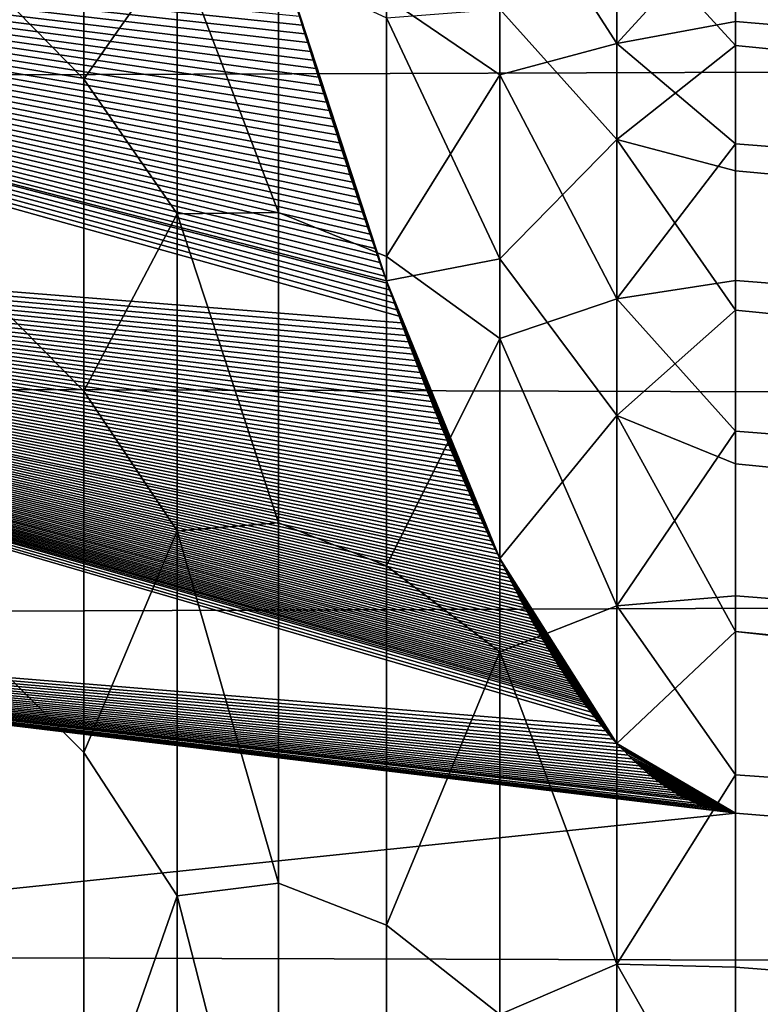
# Model space of a CAD drawing. Header units: metres. Extents: x -23 to 242, y -40 to 23.
# Tile 327 of 450: x 64.216 to 64.885, y 17.171 to 18.061. Entities that reach past the tile are written whole.
import ezdxf

# ---------------------------------------------------------------- set-up
doc = ezdxf.new("R2010")
doc.units = ezdxf.units.M
doc.layers.add('solid_10171013', color=7, linetype='CONTINUOUS')

msp = doc.modelspace()

# ---------------------------------------------------------------- linework, layer by layer
at = {"layer": 'solid_10171013'}
for points in [[(61.950001, 18.003824, 105.324074), (79.077881, 18.058266, 105.212151), (79.076843, 18.488239, 104.258057), (61.950001, 18.440493, 104.37088)], [(75.87188, 17.503176, 97.621254), (64.862846, 18.471157, 97.255371), (64.862846, 18.465883, 96.756325), (75.878319, 17.507383, 97.140312)], [(75.865822, 17.485952, 98.101845), (64.862846, 18.463161, 97.754387), (64.862846, 18.471157, 97.255371), (75.87188, 17.503176, 97.621254)], [(75.878319, 17.507383, 97.140312), (64.862846, 18.465883, 96.756325), (64.862846, 18.447344, 96.257591), (75.885101, 17.498568, 96.659378)], [(75.860115, 17.45573, 98.581741), (64.862846, 18.441902, 98.253014), (64.862846, 18.463161, 97.754387), (75.865822, 17.485952, 98.101845)], [(75.885101, 17.498568, 96.659378), (64.862846, 18.447344, 96.257591), (64.862846, 18.41555, 95.759521), (75.892181, 17.476734, 96.178795)], [(75.854805, 17.412533, 99.060585), (64.862846, 18.407393, 98.7509), (64.862846, 18.441902, 98.253014), (75.860115, 17.45573, 98.581741)], [(75.892181, 17.476734, 96.178795), (64.862846, 18.41555, 95.759521), (64.862846, 18.370525, 95.262482), (75.899574, 17.441893, 95.698914)], [(75.849915, 17.356396, 99.53804), (64.862846, 18.359657, 99.247688), (64.862846, 18.407393, 98.7509), (75.854805, 17.412533, 99.060585)], [(75.899574, 17.441893, 95.698914), (64.862846, 18.370525, 95.262482), (64.862846, 18.312304, 94.766808), (75.907257, 17.394066, 95.220093)], [(75.845428, 17.287363, 100.013748), (64.862846, 18.298733, 99.743034), (64.862846, 18.359657, 99.247688), (75.849915, 17.356396, 99.53804)], [(64.196983, 18.321836, 92.915138), (64.196983, 18.084969, 91.992554), (64.273415, 18.006981, 92.004745), (64.273415, 18.243443, 92.923882)], [(75.907257, 17.394066, 95.220093), (64.862846, 18.312304, 94.766808), (64.862846, 18.240923, 94.272865), (75.915169, 17.333286, 94.742676)], [(75.841393, 17.205486, 100.487373), (64.862846, 18.224657, 100.236588), (64.862846, 18.298733, 99.743034), (75.845428, 17.287363, 100.013748)], [(64.273415, 18.243443, 92.923882), (64.273415, 18.006981, 92.004745), (64.357941, 18.127523, 92.736)], [(75.915169, 17.333286, 94.742676), (64.862846, 18.240923, 94.272865), (64.862846, 18.156435, 93.780983), (75.923332, 17.259592, 94.267021)], [(64.649628, 18.203665, 93.803413), (64.755669, 18.039265, 93.129585), (64.755669, 18.22267, 94.066963)], [(64.755669, 18.22267, 94.066963), (64.755669, 18.039265, 93.129585), (64.862846, 18.156435, 93.780983)], [(75.837807, 17.110828, 100.958572), (64.862846, 18.137487, 100.727997), (64.862846, 18.224657, 100.236588), (75.841393, 17.205486, 100.487373)], [(64.54718, 18.080576, 93.014122), (64.649628, 18.010921, 92.884399), (64.649628, 18.203665, 93.803413)], [(64.649628, 18.203665, 93.803413), (64.649628, 18.010921, 92.884399), (64.755669, 18.039265, 93.129585)], [(61.950001, 18.197086, 88.081726), (79.329086, 18.154703, 87.990639), (79.352516, 17.685535, 87.054138), (61.950001, 17.732323, 87.142258)], [(63.103245, 17.902828, 102.555153), (63.103245, 18.198967, 101.596443), (64.558723, 17.792549, 102.483681), (64.56086, 17.786705, 102.500443)], [(63.103245, 18.198967, 101.596443), (64.55658, 17.798449, 102.466698), (64.558723, 17.792549, 102.483681)], [(63.103245, 18.198967, 101.596443), (64.554428, 17.804398, 102.449516), (64.55658, 17.798449, 102.466698)], [(63.103245, 18.198967, 101.596443), (64.552269, 17.810398, 102.432129), (64.554428, 17.804398, 102.449516)], [(63.103245, 18.198967, 101.596443), (64.550102, 17.81645, 102.414528), (64.552269, 17.810398, 102.432129)], [(63.103245, 18.198967, 101.596443), (64.54792, 17.822557, 102.396706), (64.550102, 17.81645, 102.414528)], [(63.103245, 18.198967, 101.596443), (64.547188, 17.82464, 102.39061), (64.54792, 17.822557, 102.396706)], [(63.103245, 18.198967, 101.596443), (64.545738, 17.828722, 102.378647), (64.547188, 17.82464, 102.39061)], [(63.103245, 18.198967, 101.596443), (64.543549, 17.834946, 102.360359), (64.545738, 17.828722, 102.378647)], [(63.103245, 18.198967, 101.596443), (64.541344, 17.841227, 102.341827), (64.543549, 17.834946, 102.360359)], [(63.103245, 18.198967, 101.596443), (64.539131, 17.847557, 102.323082), (64.541344, 17.841227, 102.341827)], [(63.103245, 18.198967, 101.596443), (64.536911, 17.853941, 102.304108), (64.539131, 17.847557, 102.323082)], [(63.103245, 18.198967, 101.596443), (64.534683, 17.860378, 102.284897), (64.536911, 17.853941, 102.304108)], [(63.103245, 18.198967, 101.596443), (64.532448, 17.866873, 102.26545), (64.534683, 17.860378, 102.284897)], [(63.103245, 18.198967, 101.596443), (64.530205, 17.873426, 102.245743), (64.532448, 17.866873, 102.26545)], [(63.103245, 18.198967, 101.596443), (64.527946, 17.880039, 102.225769), (64.530205, 17.873426, 102.245743)], [(63.103245, 18.198967, 101.596443), (64.525681, 17.886711, 102.205551), (64.527946, 17.880039, 102.225769)], [(63.103245, 18.198967, 101.596443), (64.523415, 17.893435, 102.185089), (64.525681, 17.886711, 102.205551)], [(63.103245, 18.198967, 101.596443), (64.521133, 17.900209, 102.164375), (64.523415, 17.893435, 102.185089)], [(63.103245, 18.198967, 101.596443), (64.518837, 17.907043, 102.14341), (64.521133, 17.900209, 102.164375)], [(63.103245, 18.198967, 101.596443), (64.516541, 17.913933, 102.122169), (64.518837, 17.907043, 102.14341)], [(63.103245, 18.198967, 101.596443), (64.514229, 17.920885, 102.100647), (64.516541, 17.913933, 102.122169)], [(63.103245, 18.198967, 101.596443), (64.511909, 17.927898, 102.078842), (64.514229, 17.920885, 102.100647)], [(63.103245, 18.198967, 101.596443), (64.509583, 17.934967, 102.056763), (64.511909, 17.927898, 102.078842)], [(63.103245, 18.198967, 101.596443), (64.507248, 17.942089, 102.034416), (64.509583, 17.934967, 102.056763)], [(63.103245, 18.198967, 101.596443), (64.504898, 17.949265, 102.011795), (64.507248, 17.942089, 102.034416)], [(63.103245, 18.198967, 101.596443), (64.502541, 17.956499, 101.988892), (64.504898, 17.949265, 102.011795)], [(63.103245, 18.198967, 101.596443), (64.500175, 17.963791, 101.965691), (64.502541, 17.956499, 101.988892)], [(63.103245, 18.198967, 101.596443), (64.497803, 17.971146, 101.942177), (64.500175, 17.963791, 101.965691)], [(63.103245, 18.198967, 101.596443), (64.495415, 17.978563, 101.918343), (64.497803, 17.971146, 101.942177)], [(63.103245, 18.198967, 101.596443), (64.493027, 17.986032, 101.894226), (64.495415, 17.978563, 101.918343)], [(63.103245, 18.198967, 101.596443), (64.490616, 17.993557, 101.869812), (64.493027, 17.986032, 101.894226)], [(63.103245, 18.198967, 101.596443), (64.488205, 18.001135, 101.845093), (64.490616, 17.993557, 101.869812)], [(63.103245, 18.198967, 101.596443), (64.485779, 18.00877, 101.820053), (64.488205, 18.001135, 101.845093)], [(63.103245, 18.198967, 101.596443), (64.483345, 18.016466, 101.794693), (64.485779, 18.00877, 101.820053)], [(63.103245, 18.198967, 101.596443), (64.480904, 18.024223, 101.76899), (64.483345, 18.016466, 101.794693)], [(63.103245, 18.198967, 101.596443), (64.478447, 18.032043, 101.742935), (64.480904, 18.024223, 101.76899)], [(63.103245, 18.198967, 101.596443), (64.47599, 18.039913, 101.71656), (64.478447, 18.032043, 101.742935)], [(63.103245, 18.198967, 101.596443), (64.473511, 18.047836, 101.689865), (64.47599, 18.039913, 101.71656)], [(63.103245, 18.198967, 101.596443), (64.471031, 18.055815, 101.662842), (64.473511, 18.047836, 101.689865)], [(63.103245, 18.198967, 101.596443), (64.468536, 18.063848, 101.63546), (64.471031, 18.055815, 101.662842)], [(64.755669, 18.039265, 93.129585), (64.862846, 18.058899, 93.291534), (64.862846, 18.156435, 93.780983)], [(75.923332, 17.259592, 94.267021), (64.862846, 18.156435, 93.780983), (64.862846, 18.058899, 93.291534), (75.931709, 17.173037, 93.79348)], [(64.649628, 18.070038, 101.265251), (64.755669, 18.154896, 100.718178), (64.755669, 17.952429, 101.651627)], [(64.755669, 18.154896, 100.718178), (64.862846, 18.137487, 100.727997), (64.862846, 18.037285, 101.216919)], [(64.755669, 17.952429, 101.651627), (64.755669, 18.154896, 100.718178), (64.862846, 18.037285, 101.216919)], [(75.834663, 17.003462, 101.426994), (64.862846, 18.037285, 101.216919), (64.862846, 18.137487, 100.727997), (75.837807, 17.110828, 100.958572)], [(64.273415, 18.006981, 92.004745), (64.357941, 17.885185, 91.83419), (64.357941, 18.127523, 92.736)], [(64.357941, 18.127523, 92.736), (64.449562, 17.886507, 92.05426), (64.449562, 18.121532, 92.971169)], [(64.357941, 18.127523, 92.736), (64.357941, 17.885185, 91.83419), (64.449562, 17.886507, 92.05426)], [(64.449562, 17.886507, 92.05426), (64.54718, 17.846727, 92.095566), (64.54718, 18.080576, 93.014122), (64.449562, 18.121532, 92.971169)], [(64.45591, 18.104881, 101.493019), (64.547188, 17.82464, 102.39061), (64.458458, 18.096571, 101.522232)], [(64.54718, 18.062435, 101.473045), (64.547188, 17.82464, 102.39061), (64.45591, 18.104881, 101.493019)], [(64.458458, 18.096571, 101.522232), (64.547188, 17.82464, 102.39061), (64.460991, 18.088308, 101.551079)], [(64.196983, 18.084969, 91.992554), (64.196983, 17.802422, 91.082916), (64.273415, 17.724987, 91.098541), (64.273415, 18.006981, 92.004745)], [(64.460991, 18.088308, 101.551079), (64.547188, 17.82464, 102.39061), (64.463516, 18.080095, 101.579582)], [(64.463516, 18.080095, 101.579582), (64.547188, 17.82464, 102.39061), (64.466034, 18.071941, 101.607712)], [(64.54718, 18.080576, 93.014122), (64.54718, 17.846727, 92.095566), (64.649628, 18.010921, 92.884399)], [(64.466034, 18.071941, 101.607712), (64.547188, 17.82464, 102.39061), (64.468536, 18.063848, 101.63546)], [(64.54718, 18.062435, 101.473045), (64.649628, 18.070038, 101.265251), (64.649628, 17.844515, 102.176781)], [(64.649628, 17.844515, 102.176781), (64.649628, 18.070038, 101.265251), (64.755669, 17.952429, 101.651627)], [(61.950001, 17.518124, 106.252815), (79.081398, 17.57909, 106.142517), (79.077881, 18.058266, 105.212151), (61.950001, 18.003824, 105.324074)], [(64.468536, 18.063848, 101.63546), (64.547188, 17.82464, 102.39061), (64.471031, 18.055815, 101.662842)], [(64.54718, 18.062435, 101.473045), (64.649628, 17.844515, 102.176781), (64.547188, 17.82464, 102.39061)], [(64.755669, 18.039265, 93.129585), (64.862846, 17.948387, 92.80484), (64.862846, 18.058899, 93.291534)], [(75.931709, 17.173037, 93.79348), (64.862846, 18.058899, 93.291534), (64.862846, 17.948387, 92.80484), (75.940239, 17.073683, 93.322403)], [(64.471031, 18.055815, 101.662842), (64.547188, 17.82464, 102.39061), (64.473511, 18.047836, 101.689865)], [(64.473511, 18.047836, 101.689865), (64.547188, 17.82464, 102.39061), (64.47599, 18.039913, 101.71656)], [(64.47599, 18.039913, 101.71656), (64.547188, 17.82464, 102.39061), (64.478447, 18.032043, 101.742935)], [(64.478447, 18.032043, 101.742935), (64.547188, 17.82464, 102.39061), (64.480904, 18.024223, 101.76899)], [(64.649628, 18.010921, 92.884399), (64.755669, 17.808453, 92.202736), (64.755669, 18.039265, 93.129585)], [(64.755669, 18.039265, 93.129585), (64.755669, 17.808453, 92.202736), (64.862846, 17.948387, 92.80484)], [(64.755669, 17.952429, 101.651627), (64.862846, 18.037285, 101.216919), (64.862846, 17.924118, 101.702995)], [(75.831993, 16.883465, 101.892311), (64.862846, 17.924118, 101.702995), (64.862846, 18.037285, 101.216919), (75.834663, 17.003462, 101.426994)], [(64.480904, 18.024223, 101.76899), (64.547188, 17.82464, 102.39061), (64.483345, 18.016466, 101.794693)], [(64.483345, 18.016466, 101.794693), (64.547188, 17.82464, 102.39061), (64.485779, 18.00877, 101.820053)], [(64.273415, 18.006981, 92.004745), (64.273415, 17.724987, 91.098541), (64.357941, 17.885185, 91.83419)], [(64.485779, 18.00877, 101.820053), (64.547188, 17.82464, 102.39061), (64.488205, 18.001135, 101.845093)], [(64.54718, 17.846727, 92.095566), (64.649628, 17.772562, 91.976143), (64.649628, 18.010921, 92.884399)], [(64.649628, 18.010921, 92.884399), (64.649628, 17.772562, 91.976143), (64.755669, 17.808453, 92.202736)], [(64.488205, 18.001135, 101.845093), (64.547188, 17.82464, 102.39061), (64.490616, 17.993557, 101.869812)], [(64.490616, 17.993557, 101.869812), (64.547188, 17.82464, 102.39061), (64.493027, 17.986032, 101.894226)], [(64.493027, 17.986032, 101.894226), (64.547188, 17.82464, 102.39061), (64.495415, 17.978563, 101.918343)], [(64.495415, 17.978563, 101.918343), (64.547188, 17.82464, 102.39061), (64.497803, 17.971146, 101.942177)], [(64.497803, 17.971146, 101.942177), (64.547188, 17.82464, 102.39061), (64.500175, 17.963791, 101.965691)], [(64.500175, 17.963791, 101.965691), (64.547188, 17.82464, 102.39061), (64.502541, 17.956499, 101.988892)], [(64.502541, 17.956499, 101.988892), (64.547188, 17.82464, 102.39061), (64.504898, 17.949265, 102.011795)], [(64.649628, 17.844515, 102.176781), (64.755669, 17.952429, 101.651627), (64.755669, 17.702776, 102.573578)], [(64.755669, 17.952429, 101.651627), (64.862846, 17.924118, 101.702995), (64.862846, 17.798069, 102.185898)], [(64.755669, 17.702776, 102.573578), (64.755669, 17.952429, 101.651627), (64.862846, 17.798069, 102.185898)], [(64.504898, 17.949265, 102.011795), (64.547188, 17.82464, 102.39061), (64.507248, 17.942089, 102.034416)], [(64.507248, 17.942089, 102.034416), (64.547188, 17.82464, 102.39061), (64.509583, 17.934967, 102.056763)], [(64.755669, 17.808453, 92.202736), (64.862846, 17.824972, 92.321266), (64.862846, 17.948387, 92.80484)], [(75.940239, 17.073683, 93.322403), (64.862846, 17.948387, 92.80484), (64.862846, 17.824972, 92.321266), (75.948952, 16.961597, 92.854126)], [(64.509583, 17.934967, 102.056763), (64.547188, 17.82464, 102.39061), (64.511909, 17.927898, 102.078842)], [(64.511909, 17.927898, 102.078842), (64.547188, 17.82464, 102.39061), (64.514229, 17.920885, 102.100647)], [(75.829803, 16.750925, 102.354179), (64.862846, 17.798069, 102.185898), (64.862846, 17.924118, 101.702995), (75.831993, 16.883465, 101.892311)], [(64.514229, 17.920885, 102.100647), (64.547188, 17.82464, 102.39061), (64.516541, 17.913933, 102.122169)], [(64.516541, 17.913933, 102.122169), (64.547188, 17.82464, 102.39061), (64.518837, 17.907043, 102.14341)], [(64.518837, 17.907043, 102.14341), (64.547188, 17.82464, 102.39061), (64.521133, 17.900209, 102.164375)], [(63.103245, 17.556223, 103.496796), (63.103245, 17.902828, 102.555153), (64.73896, 17.426159, 103.4366), (64.742294, 17.422047, 103.446136)], [(63.103245, 17.902828, 102.555153), (64.735619, 17.430376, 103.426788), (64.73896, 17.426159, 103.4366)], [(63.103245, 17.902828, 102.555153), (64.732285, 17.434698, 103.416695), (64.735619, 17.430376, 103.426788)], [(63.103245, 17.902828, 102.555153), (64.728951, 17.439121, 103.406326), (64.732285, 17.434698, 103.416695)], [(63.103245, 17.902828, 102.555153), (64.72728, 17.441372, 103.401039), (64.728951, 17.439121, 103.406326)], [(63.103245, 17.902828, 102.555153), (64.725609, 17.443651, 103.395676), (64.72728, 17.441372, 103.401039)], [(63.103245, 17.902828, 102.555153), (64.723938, 17.445957, 103.390236), (64.725609, 17.443651, 103.395676)], [(63.103245, 17.902828, 102.555153), (64.72226, 17.448292, 103.38472), (64.723938, 17.445957, 103.390236)], [(63.103245, 17.902828, 102.555153), (64.720589, 17.450655, 103.379128), (64.72226, 17.448292, 103.38472)], [(63.103245, 17.902828, 102.555153), (64.71891, 17.453043, 103.373466), (64.720589, 17.450655, 103.379128)], [(63.103245, 17.902828, 102.555153), (64.717232, 17.455458, 103.367729), (64.71891, 17.453043, 103.373466)], [(63.103245, 17.902828, 102.555153), (64.715553, 17.457901, 103.361916), (64.717232, 17.455458, 103.367729)], [(63.103245, 17.902828, 102.555153), (64.713875, 17.460375, 103.356026), (64.715553, 17.457901, 103.361916)], [(63.103245, 17.902828, 102.555153), (64.712196, 17.462877, 103.350052), (64.713875, 17.460375, 103.356026)], [(63.103245, 17.902828, 102.555153), (64.71051, 17.46541, 103.343994), (64.712196, 17.462877, 103.350052)], [(63.103245, 17.902828, 102.555153), (64.708817, 17.46797, 103.33786), (64.71051, 17.46541, 103.343994)], [(63.103245, 17.902828, 102.555153), (64.70713, 17.47056, 103.33165), (64.708817, 17.46797, 103.33786)], [(63.103245, 17.902828, 102.555153), (64.705437, 17.473177, 103.325363), (64.70713, 17.47056, 103.33165)], [(63.103245, 17.902828, 102.555153), (64.703743, 17.475824, 103.318985), (64.705437, 17.473177, 103.325363)], [(63.103245, 17.902828, 102.555153), (64.702049, 17.478504, 103.312523), (64.703743, 17.475824, 103.318985)], [(63.103245, 17.902828, 102.555153), (64.700348, 17.481215, 103.305977), (64.702049, 17.478504, 103.312523)], [(63.103245, 17.902828, 102.555153), (64.698639, 17.483955, 103.299339), (64.700348, 17.481215, 103.305977)], [(63.103245, 17.902828, 102.555153), (64.696938, 17.486729, 103.292625), (64.698639, 17.483955, 103.299339)], [(63.103245, 17.902828, 102.555153), (64.695229, 17.489531, 103.28582), (64.696938, 17.486729, 103.292625)], [(63.103245, 17.902828, 102.555153), (64.693512, 17.492363, 103.278931), (64.695229, 17.489531, 103.28582)], [(63.103245, 17.902828, 102.555153), (64.691803, 17.495226, 103.27195), (64.693512, 17.492363, 103.278931)], [(63.103245, 17.902828, 102.555153), (64.690079, 17.498123, 103.264877), (64.691803, 17.495226, 103.27195)], [(63.103245, 17.902828, 102.555153), (64.688354, 17.501055, 103.257706), (64.690079, 17.498123, 103.264877)], [(63.103245, 17.902828, 102.555153), (64.68663, 17.504019, 103.250443), (64.688354, 17.501055, 103.257706)], [(63.103245, 17.902828, 102.555153), (64.684898, 17.507015, 103.243095), (64.68663, 17.504019, 103.250443)], [(63.103245, 17.902828, 102.555153), (64.683167, 17.510042, 103.235649), (64.684898, 17.507015, 103.243095)], [(63.103245, 17.902828, 102.555153), (64.681427, 17.513103, 103.228111), (64.683167, 17.510042, 103.235649)], [(63.103245, 17.902828, 102.555153), (64.679688, 17.516197, 103.220482), (64.681427, 17.513103, 103.228111)], [(63.103245, 17.902828, 102.555153), (64.67794, 17.519327, 103.212746), (64.679688, 17.516197, 103.220482)], [(63.103245, 17.902828, 102.555153), (64.676193, 17.522491, 103.204903), (64.67794, 17.519327, 103.212746)], [(63.103245, 17.902828, 102.555153), (64.674438, 17.525692, 103.19696), (64.676193, 17.522491, 103.204903)], [(63.103245, 17.902828, 102.555153), (64.672684, 17.528927, 103.188927), (64.674438, 17.525692, 103.19696)], [(63.103245, 17.902828, 102.555153), (64.670921, 17.532194, 103.180794), (64.672684, 17.528927, 103.188927)], [(63.103245, 17.902828, 102.555153), (64.669151, 17.535496, 103.172554), (64.670921, 17.532194, 103.180794)], [(63.103245, 17.902828, 102.555153), (64.667381, 17.538834, 103.164207), (64.669151, 17.535496, 103.172554)], [(63.103245, 17.902828, 102.555153), (64.665604, 17.54221, 103.155754), (64.667381, 17.538834, 103.164207)], [(63.103245, 17.902828, 102.555153), (64.663818, 17.545624, 103.147194), (64.665604, 17.54221, 103.155754)], [(63.103245, 17.902828, 102.555153), (64.662033, 17.549074, 103.138519), (64.663818, 17.545624, 103.147194)], [(63.103245, 17.902828, 102.555153), (64.660248, 17.552561, 103.129738), (64.662033, 17.549074, 103.138519)], [(63.103245, 17.902828, 102.555153), (64.658447, 17.556082, 103.120857), (64.660248, 17.552561, 103.129738)], [(63.103245, 17.902828, 102.555153), (64.656647, 17.559641, 103.111855), (64.658447, 17.556082, 103.120857)], [(63.103245, 17.902828, 102.555153), (64.654839, 17.563238, 103.102745), (64.656647, 17.559641, 103.111855)], [(63.103245, 17.902828, 102.555153), (64.65303, 17.566875, 103.093513), (64.654839, 17.563238, 103.102745)], [(63.103245, 17.902828, 102.555153), (64.651215, 17.570553, 103.08416), (64.65303, 17.566875, 103.093513)], [(63.103245, 17.902828, 102.555153), (64.649628, 17.573786, 103.07592), (64.651215, 17.570553, 103.08416)], [(63.103245, 17.902828, 102.555153), (64.647568, 17.578022, 103.065109), (64.649628, 17.573786, 103.07592)], [(63.103245, 17.902828, 102.555153), (64.645737, 17.581812, 103.055405), (64.647568, 17.578022, 103.065109)], [(63.103245, 17.902828, 102.555153), (64.643898, 17.585642, 103.045586), (64.645737, 17.581812, 103.055405)], [(63.103245, 17.902828, 102.555153), (64.642052, 17.589514, 103.035637), (64.643898, 17.585642, 103.045586)], [(63.103245, 17.902828, 102.555153), (64.640205, 17.593428, 103.025558), (64.642052, 17.589514, 103.035637)], [(63.103245, 17.902828, 102.555153), (64.638344, 17.597383, 103.01535), (64.640205, 17.593428, 103.025558)], [(63.103245, 17.902828, 102.555153), (64.636482, 17.601379, 103.00502), (64.638344, 17.597383, 103.01535)], [(63.103245, 17.902828, 102.555153), (64.634621, 17.605413, 102.99456), (64.636482, 17.601379, 103.00502)], [(63.103245, 17.902828, 102.555153), (64.632744, 17.609489, 102.983978), (64.634621, 17.605413, 102.99456)], [(63.103245, 17.902828, 102.555153), (64.630867, 17.613607, 102.973259), (64.632744, 17.609489, 102.983978)], [(63.103245, 17.902828, 102.555153), (64.628983, 17.617767, 102.96241), (64.630867, 17.613607, 102.973259)], [(63.103245, 17.902828, 102.555153), (64.62709, 17.621973, 102.951408), (64.628983, 17.617767, 102.96241)], [(63.103245, 17.902828, 102.555153), (64.625198, 17.626225, 102.940269), (64.62709, 17.621973, 102.951408)], [(63.103245, 17.902828, 102.555153), (64.623291, 17.630516, 102.929001), (64.625198, 17.626225, 102.940269)], [(63.103245, 17.902828, 102.555153), (64.621384, 17.634848, 102.917595), (64.623291, 17.630516, 102.929001)], [(63.103245, 17.902828, 102.555153), (64.619469, 17.639225, 102.906052), (64.621384, 17.634848, 102.917595)], [(63.103245, 17.902828, 102.555153), (64.617546, 17.643644, 102.894363), (64.619469, 17.639225, 102.906052)], [(63.103245, 17.902828, 102.555153), (64.615616, 17.648111, 102.882523), (64.617546, 17.643644, 102.894363)], [(63.103245, 17.902828, 102.555153), (64.613678, 17.652624, 102.870522), (64.615616, 17.648111, 102.882523)], [(63.103245, 17.902828, 102.555153), (64.61174, 17.657185, 102.858376), (64.613678, 17.652624, 102.870522)], [(63.103245, 17.902828, 102.555153), (64.609787, 17.661787, 102.846085), (64.61174, 17.657185, 102.858376)], [(63.103245, 17.902828, 102.555153), (64.607834, 17.666433, 102.833641), (64.609787, 17.661787, 102.846085)], [(63.103245, 17.902828, 102.555153), (64.605873, 17.671125, 102.821053), (64.607834, 17.666433, 102.833641)], [(63.103245, 17.902828, 102.555153), (64.603905, 17.675863, 102.808304), (64.605873, 17.671125, 102.821053)], [(63.103245, 17.902828, 102.555153), (64.601929, 17.680651, 102.795387), (64.603905, 17.675863, 102.808304)], [(63.103245, 17.902828, 102.555153), (64.599945, 17.68549, 102.782303), (64.601929, 17.680651, 102.795387)], [(63.103245, 17.902828, 102.555153), (64.597954, 17.690374, 102.769051), (64.599945, 17.68549, 102.782303)], [(63.103245, 17.902828, 102.555153), (64.595955, 17.695305, 102.755646), (64.597954, 17.690374, 102.769051)], [(63.103245, 17.902828, 102.555153), (64.593948, 17.700279, 102.742081), (64.595955, 17.695305, 102.755646)], [(63.103245, 17.902828, 102.555153), (64.591942, 17.705303, 102.728348), (64.593948, 17.700279, 102.742081)], [(63.103245, 17.902828, 102.555153), (64.58992, 17.710377, 102.714447), (64.591942, 17.705303, 102.728348)], [(63.103245, 17.902828, 102.555153), (64.587891, 17.7155, 102.700356), (64.58992, 17.710377, 102.714447)], [(63.103245, 17.902828, 102.555153), (64.585861, 17.720678, 102.686089), (64.587891, 17.7155, 102.700356)], [(63.103245, 17.902828, 102.555153), (64.583817, 17.725903, 102.671638), (64.585861, 17.720678, 102.686089)], [(63.103245, 17.902828, 102.555153), (64.581772, 17.731174, 102.657021), (64.583817, 17.725903, 102.671638)], [(63.103245, 17.902828, 102.555153), (64.579712, 17.736496, 102.642227), (64.581772, 17.731174, 102.657021)], [(63.103245, 17.902828, 102.555153), (64.577652, 17.741865, 102.627251), (64.579712, 17.736496, 102.642227)], [(63.103245, 17.902828, 102.555153), (64.575577, 17.74729, 102.612083), (64.577652, 17.741865, 102.627251)], [(63.103245, 17.902828, 102.555153), (64.573502, 17.752766, 102.596718), (64.575577, 17.74729, 102.612083)], [(63.103245, 17.902828, 102.555153), (64.571411, 17.758297, 102.581154), (64.573502, 17.752766, 102.596718)], [(63.103245, 17.902828, 102.555153), (64.569313, 17.763878, 102.565399), (64.571411, 17.758297, 102.581154)], [(63.103245, 17.902828, 102.555153), (64.567215, 17.769506, 102.549461), (64.569313, 17.763878, 102.565399)], [(63.103245, 17.902828, 102.555153), (64.565102, 17.775187, 102.533325), (64.567215, 17.769506, 102.549461)], [(63.103245, 17.902828, 102.555153), (64.562988, 17.780918, 102.516991), (64.565102, 17.775187, 102.533325)], [(63.103245, 17.902828, 102.555153), (64.56086, 17.786705, 102.500443), (64.562988, 17.780918, 102.516991)], [(64.521133, 17.900209, 102.164375), (64.547188, 17.82464, 102.39061), (64.523415, 17.893435, 102.185089)], [(64.523415, 17.893435, 102.185089), (64.547188, 17.82464, 102.39061), (64.525681, 17.886711, 102.205551)], [(64.273415, 17.724987, 91.098541), (64.357941, 17.59874, 90.945404), (64.357941, 17.885185, 91.83419)], [(64.357941, 17.885185, 91.83419), (64.449562, 17.605871, 91.150269), (64.449562, 17.886507, 92.05426)], [(64.357941, 17.885185, 91.83419), (64.357941, 17.59874, 90.945404), (64.449562, 17.605871, 91.150269)], [(64.449562, 17.605871, 91.150269), (64.54718, 17.567003, 91.189934), (64.54718, 17.846727, 92.095566), (64.449562, 17.886507, 92.05426)], [(64.525681, 17.886711, 102.205551), (64.547188, 17.82464, 102.39061), (64.527946, 17.880039, 102.225769)], [(64.527946, 17.880039, 102.225769), (64.547188, 17.82464, 102.39061), (64.530205, 17.873426, 102.245743)], [(64.530205, 17.873426, 102.245743), (64.547188, 17.82464, 102.39061), (64.532448, 17.866873, 102.26545)], [(64.532448, 17.866873, 102.26545), (64.547188, 17.82464, 102.39061), (64.534683, 17.860378, 102.284897)], [(64.534683, 17.860378, 102.284897), (64.547188, 17.82464, 102.39061), (64.536911, 17.853941, 102.304108)], [(64.536911, 17.853941, 102.304108), (64.547188, 17.82464, 102.39061), (64.539131, 17.847557, 102.323082)], [(64.539131, 17.847557, 102.323082), (64.547188, 17.82464, 102.39061), (64.541344, 17.841227, 102.341827)], [(64.54718, 17.846727, 92.095566), (64.54718, 17.567003, 91.189934), (64.649628, 17.772562, 91.976143)], [(64.649628, 17.844515, 102.176781), (64.649628, 17.573786, 103.07592), (64.547188, 17.82464, 102.39061)], [(64.649628, 17.844515, 102.176781), (64.755669, 17.702776, 102.573578), (64.649628, 17.573786, 103.07592)], [(64.545738, 17.828722, 102.378647), (64.543549, 17.834946, 102.360359), (64.541344, 17.841227, 102.341827)], [(64.541344, 17.841227, 102.341827), (64.547188, 17.82464, 102.39061), (64.545738, 17.828722, 102.378647)], [(64.547188, 17.82464, 102.39061), (64.649628, 17.573786, 103.07592), (64.54792, 17.822557, 102.396706)], [(64.54792, 17.822557, 102.396706), (64.649628, 17.573786, 103.07592), (64.550102, 17.81645, 102.414528)], [(64.755669, 17.808453, 92.202736), (64.862846, 17.688745, 91.841133), (64.862846, 17.824972, 92.321266)], [(75.948952, 16.961597, 92.854126), (64.862846, 17.824972, 92.321266), (64.862846, 17.688745, 91.841133), (75.957809, 16.836859, 92.389008)], [(64.550102, 17.81645, 102.414528), (64.649628, 17.573786, 103.07592), (64.552269, 17.810398, 102.432129)], [(64.552269, 17.810398, 102.432129), (64.649628, 17.573786, 103.07592), (64.554428, 17.804398, 102.449516)], [(64.649628, 17.772562, 91.976143), (64.755669, 17.530827, 91.288818), (64.755669, 17.808453, 92.202736)], [(64.755669, 17.808453, 92.202736), (64.755669, 17.530827, 91.288818), (64.862846, 17.688745, 91.841133)], [(64.196983, 17.802422, 91.082916), (64.196983, 17.474895, 90.188492), (64.273415, 17.398165, 90.20752), (64.273415, 17.724987, 91.098541)], [(64.554428, 17.804398, 102.449516), (64.649628, 17.573786, 103.07592), (64.55658, 17.798449, 102.466698)], [(64.55658, 17.798449, 102.466698), (64.649628, 17.573786, 103.07592), (64.558723, 17.792549, 102.483681)], [(64.558723, 17.792549, 102.483681), (64.649628, 17.573786, 103.07592), (64.56086, 17.786705, 102.500443)], [(64.755669, 17.702776, 102.573578), (64.862846, 17.798069, 102.185898), (64.862846, 17.659225, 102.665268)], [(75.828094, 16.605944, 102.812271), (64.862846, 17.659225, 102.665268), (64.862846, 17.798069, 102.185898), (75.829803, 16.750925, 102.354179)], [(64.56086, 17.786705, 102.500443), (64.649628, 17.573786, 103.07592), (64.562988, 17.780918, 102.516991)], [(64.562988, 17.780918, 102.516991), (64.649628, 17.573786, 103.07592), (64.565102, 17.775187, 102.533325)], [(64.565102, 17.775187, 102.533325), (64.649628, 17.573786, 103.07592), (64.567215, 17.769506, 102.549461)], [(64.54718, 17.567003, 91.189934), (64.649628, 17.489178, 91.080917), (64.649628, 17.772562, 91.976143)], [(64.567215, 17.769506, 102.549461), (64.649628, 17.573786, 103.07592), (64.569313, 17.763878, 102.565399)], [(64.569313, 17.763878, 102.565399), (64.649628, 17.573786, 103.07592), (64.571411, 17.758297, 102.581154)], [(64.649628, 17.772562, 91.976143), (64.649628, 17.489178, 91.080917), (64.755669, 17.530827, 91.288818)], [(64.571411, 17.758297, 102.581154), (64.649628, 17.573786, 103.07592), (64.573502, 17.752766, 102.596718)], [(64.573502, 17.752766, 102.596718), (64.649628, 17.573786, 103.07592), (64.575577, 17.74729, 102.612083)], [(64.575577, 17.74729, 102.612083), (64.649628, 17.573786, 103.07592), (64.577652, 17.741865, 102.627251)], [(64.577652, 17.741865, 102.627251), (64.649628, 17.573786, 103.07592), (64.579712, 17.736496, 102.642227)], [(61.950001, 17.732323, 87.142258), (79.352516, 17.685535, 87.054138), (79.375465, 17.168123, 86.143456), (61.950001, 17.219141, 86.2285)], [(64.579712, 17.736496, 102.642227), (64.649628, 17.573786, 103.07592), (64.581772, 17.731174, 102.657021)], [(64.581772, 17.731174, 102.657021), (64.649628, 17.573786, 103.07592), (64.583817, 17.725903, 102.671638)], [(64.273415, 17.724987, 91.098541), (64.273415, 17.398165, 90.20752), (64.357941, 17.59874, 90.945404)], [(64.583817, 17.725903, 102.671638), (64.649628, 17.573786, 103.07592), (64.585861, 17.720678, 102.686089)], [(64.585861, 17.720678, 102.686089), (64.649628, 17.573786, 103.07592), (64.587891, 17.7155, 102.700356)], [(64.587891, 17.7155, 102.700356), (64.649628, 17.573786, 103.07592), (64.58992, 17.710377, 102.714447)], [(64.58992, 17.710377, 102.714447), (64.649628, 17.573786, 103.07592), (64.591942, 17.705303, 102.728348)], [(64.591942, 17.705303, 102.728348), (64.649628, 17.573786, 103.07592), (64.593948, 17.700279, 102.742081)], [(64.755669, 17.702776, 102.573578), (64.755669, 17.406586, 103.481644), (64.649628, 17.573786, 103.07592)], [(64.755669, 17.702776, 102.573578), (64.862846, 17.507685, 103.140785), (64.755669, 17.406586, 103.481644)], [(64.755669, 17.702776, 102.573578), (64.862846, 17.659225, 102.665268), (64.862846, 17.507685, 103.140785)], [(64.593948, 17.700279, 102.742081), (64.649628, 17.573786, 103.07592), (64.595955, 17.695305, 102.755646)], [(64.595955, 17.695305, 102.755646), (64.649628, 17.573786, 103.07592), (64.597954, 17.690374, 102.769051)], [(64.597954, 17.690374, 102.769051), (64.649628, 17.573786, 103.07592), (64.599945, 17.68549, 102.782303)], [(64.599945, 17.68549, 102.782303), (64.649628, 17.573786, 103.07592), (64.601929, 17.680651, 102.795387)], [(64.755669, 17.530827, 91.288818), (64.862846, 17.539801, 91.364799), (64.862846, 17.688745, 91.841133)], [(75.957809, 16.836859, 92.389008), (64.862846, 17.688745, 91.841133), (64.862846, 17.539801, 91.364799), (75.966736, 16.699562, 91.927383)], [(64.601929, 17.680651, 102.795387), (64.649628, 17.573786, 103.07592), (64.603905, 17.675863, 102.808304)], [(64.603905, 17.675863, 102.808304), (64.649628, 17.573786, 103.07592), (64.605873, 17.671125, 102.821053)], [(64.605873, 17.671125, 102.821053), (64.649628, 17.573786, 103.07592), (64.607834, 17.666433, 102.833641)], [(64.607834, 17.666433, 102.833641), (64.649628, 17.573786, 103.07592), (64.609787, 17.661787, 102.846085)], [(64.609787, 17.661787, 102.846085), (64.649628, 17.573786, 103.07592), (64.61174, 17.657185, 102.858376)], [(64.61174, 17.657185, 102.858376), (64.649628, 17.573786, 103.07592), (64.613678, 17.652624, 102.870522)], [(64.862846, 17.659225, 102.665268), (75.828094, 16.605944, 102.812271), (75.826935, 16.448626, 103.266228), (64.862846, 17.507685, 103.140785)], [(64.613678, 17.652624, 102.870522), (64.649628, 17.573786, 103.07592), (64.615616, 17.648111, 102.882523)], [(64.615616, 17.648111, 102.882523), (64.649628, 17.573786, 103.07592), (64.617546, 17.643644, 102.894363)], [(64.617546, 17.643644, 102.894363), (64.649628, 17.573786, 103.07592), (64.619469, 17.639225, 102.906052)], [(64.619469, 17.639225, 102.906052), (64.649628, 17.573786, 103.07592), (64.621384, 17.634848, 102.917595)], [(64.621384, 17.634848, 102.917595), (64.649628, 17.573786, 103.07592), (64.623291, 17.630516, 102.929001)], [(64.623291, 17.630516, 102.929001), (64.649628, 17.573786, 103.07592), (64.625198, 17.626225, 102.940269)], [(64.625198, 17.626225, 102.940269), (64.649628, 17.573786, 103.07592), (64.62709, 17.621973, 102.951408)], [(64.62709, 17.621973, 102.951408), (64.649628, 17.573786, 103.07592), (64.628983, 17.617767, 102.96241)], [(64.628983, 17.617767, 102.96241), (64.649628, 17.573786, 103.07592), (64.630867, 17.613607, 102.973259)], [(64.630867, 17.613607, 102.973259), (64.649628, 17.573786, 103.07592), (64.632744, 17.609489, 102.983978)], [(64.357941, 17.59874, 90.945404), (64.449562, 17.280331, 90.261459), (64.449562, 17.605871, 91.150269)], [(64.449562, 17.280331, 90.261459), (64.54718, 17.242111, 90.2995), (64.54718, 17.567003, 91.189934), (64.449562, 17.605871, 91.150269)], [(64.632744, 17.609489, 102.983978), (64.649628, 17.573786, 103.07592), (64.634621, 17.605413, 102.99456)], [(64.634621, 17.605413, 102.99456), (64.649628, 17.573786, 103.07592), (64.636482, 17.601379, 103.00502)], [(64.273415, 17.398165, 90.20752), (64.357941, 17.268883, 90.071808), (64.357941, 17.59874, 90.945404)], [(64.357941, 17.59874, 90.945404), (64.357941, 17.268883, 90.071808), (64.449562, 17.280331, 90.261459)], [(64.636482, 17.601379, 103.00502), (64.649628, 17.573786, 103.07592), (64.638344, 17.597383, 103.01535)], [(64.638344, 17.597383, 103.01535), (64.649628, 17.573786, 103.07592), (64.640205, 17.593428, 103.025558)], [(64.640205, 17.593428, 103.025558), (64.649628, 17.573786, 103.07592), (64.642052, 17.589514, 103.035637)], [(64.642052, 17.589514, 103.035637), (64.649628, 17.573786, 103.07592), (64.643898, 17.585642, 103.045586)], [(61.950001, 16.984354, 107.155243), (79.087334, 17.052004, 107.046646), (79.081398, 17.57909, 106.142517), (61.950001, 17.518124, 106.252815)], [(64.643898, 17.585642, 103.045586), (64.649628, 17.573786, 103.07592), (64.645737, 17.581812, 103.055405)], [(64.645737, 17.581812, 103.055405), (64.649628, 17.573786, 103.07592), (64.647568, 17.578022, 103.065109)], [(64.649628, 17.573786, 103.07592), (64.755669, 17.406586, 103.481644), (64.651215, 17.570553, 103.08416)], [(64.651215, 17.570553, 103.08416), (64.755669, 17.406586, 103.481644), (64.65303, 17.566875, 103.093513)], [(64.54718, 17.567003, 91.189934), (64.54718, 17.242111, 90.2995), (64.649628, 17.489178, 91.080917)], [(64.65303, 17.566875, 103.093513), (64.755669, 17.406586, 103.481644), (64.654839, 17.563238, 103.102745)], [(64.654839, 17.563238, 103.102745), (64.755669, 17.406586, 103.481644), (64.656647, 17.559641, 103.111855)], [(64.656647, 17.559641, 103.111855), (64.755669, 17.406586, 103.481644), (64.658447, 17.556082, 103.120857)], [(64.853836, 17.344671, 103.611465), (64.862846, 17.343555, 103.612106), (63.103245, 17.160128, 104.418716), (63.103245, 17.556223, 103.496796)], [(63.103245, 17.556223, 103.496796), (64.847061, 17.34602, 103.609741), (64.853836, 17.344671, 103.611465)], [(63.103245, 17.556223, 103.496796), (64.840195, 17.347841, 103.606873), (64.847061, 17.34602, 103.609741)], [(63.103245, 17.556223, 103.496796), (64.833412, 17.350054, 103.603043), (64.840195, 17.347841, 103.606873)], [(63.103245, 17.556223, 103.496796), (64.82695, 17.35256, 103.598412), (64.833412, 17.350054, 103.603043)], [(63.103245, 17.556223, 103.496796), (64.820724, 17.355377, 103.592957), (64.82695, 17.35256, 103.598412)], [(63.103245, 17.556223, 103.496796), (64.816666, 17.357395, 103.588959), (64.820724, 17.355377, 103.592957)], [(63.103245, 17.556223, 103.496796), (64.812691, 17.359528, 103.584656), (64.816666, 17.357395, 103.588959)], [(63.103245, 17.556223, 103.496796), (64.808792, 17.361774, 103.580048), (64.812691, 17.359528, 103.584656)], [(63.103245, 17.556223, 103.496796), (64.804955, 17.364119, 103.575188), (64.808792, 17.361774, 103.580048)], [(63.103245, 17.556223, 103.496796), (64.801178, 17.366552, 103.570084), (64.804955, 17.364119, 103.575188)], [(63.103245, 17.556223, 103.496796), (64.797478, 17.369087, 103.56472), (64.801178, 17.366552, 103.570084)], [(63.103245, 17.556223, 103.496796), (64.793816, 17.371714, 103.559113), (64.797478, 17.369087, 103.56472)], [(63.103245, 17.556223, 103.496796), (64.790199, 17.374428, 103.553268), (64.793816, 17.371714, 103.559113)], [(63.103245, 17.556223, 103.496796), (64.786629, 17.377235, 103.54718), (64.790199, 17.374428, 103.553268)], [(63.103245, 17.556223, 103.496796), (64.783096, 17.380131, 103.540855), (64.786629, 17.377235, 103.54718)], [(63.103245, 17.556223, 103.496796), (64.779587, 17.38312, 103.534294), (64.783096, 17.380131, 103.540855)], [(63.103245, 17.556223, 103.496796), (64.776108, 17.386196, 103.527496), (64.779587, 17.38312, 103.534294)], [(63.103245, 17.556223, 103.496796), (64.772659, 17.389362, 103.520462), (64.776108, 17.386196, 103.527496)], [(63.103245, 17.556223, 103.496796), (64.769234, 17.39262, 103.513191), (64.772659, 17.389362, 103.520462)], [(63.103245, 17.556223, 103.496796), (64.765823, 17.395971, 103.505676), (64.769234, 17.39262, 103.513191)], [(63.103245, 17.556223, 103.496796), (64.762428, 17.399412, 103.497925), (64.765823, 17.395971, 103.505676)], [(63.103245, 17.556223, 103.496796), (64.759048, 17.402945, 103.489922), (64.762428, 17.399412, 103.497925)], [(63.103245, 17.556223, 103.496796), (64.755669, 17.406586, 103.481644), (64.759048, 17.402945, 103.489922)], [(63.103245, 17.556223, 103.496796), (64.752327, 17.410295, 103.473175), (64.755669, 17.406586, 103.481644)], [(63.103245, 17.556223, 103.496796), (64.748978, 17.414114, 103.464424), (64.752327, 17.410295, 103.473175)], [(63.103245, 17.556223, 103.496796), (64.745636, 17.41803, 103.455414), (64.748978, 17.414114, 103.464424)], [(63.103245, 17.556223, 103.496796), (64.742294, 17.422047, 103.446136), (64.745636, 17.41803, 103.455414)], [(64.658447, 17.556082, 103.120857), (64.755669, 17.406586, 103.481644), (64.660248, 17.552561, 103.129738)], [(64.660248, 17.552561, 103.129738), (64.755669, 17.406586, 103.481644), (64.662033, 17.549074, 103.138519)], [(64.662033, 17.549074, 103.138519), (64.755669, 17.406586, 103.481644), (64.663818, 17.545624, 103.147194)], [(64.663818, 17.545624, 103.147194), (64.755669, 17.406586, 103.481644), (64.665604, 17.54221, 103.155754)], [(64.665604, 17.54221, 103.155754), (64.755669, 17.406586, 103.481644), (64.667381, 17.538834, 103.164207)], [(64.667381, 17.538834, 103.164207), (64.755669, 17.406586, 103.481644), (64.669151, 17.535496, 103.172554)], [(64.669151, 17.535496, 103.172554), (64.755669, 17.406586, 103.481644), (64.670921, 17.532194, 103.180794)], [(64.755669, 17.530827, 91.288818), (64.862846, 17.378246, 90.892593), (64.862846, 17.539801, 91.364799)], [(75.966736, 16.699562, 91.927383), (64.862846, 17.539801, 91.364799), (64.862846, 17.378246, 90.892593), (75.975769, 16.549799, 91.469589)], [(64.649628, 17.489178, 91.080917), (64.755669, 17.207106, 90.39019), (64.755669, 17.530827, 91.288818)], [(64.670921, 17.532194, 103.180794), (64.755669, 17.406586, 103.481644), (64.672684, 17.528927, 103.188927)], [(64.672684, 17.528927, 103.188927), (64.755669, 17.406586, 103.481644), (64.674438, 17.525692, 103.19696)], [(64.674438, 17.525692, 103.19696), (64.755669, 17.406586, 103.481644), (64.676193, 17.522491, 103.204903)], [(64.755669, 17.530827, 91.288818), (64.755669, 17.207106, 90.39019), (64.862846, 17.378246, 90.892593)], [(64.676193, 17.522491, 103.204903), (64.755669, 17.406586, 103.481644), (64.67794, 17.519327, 103.212746)], [(64.67794, 17.519327, 103.212746), (64.755669, 17.406586, 103.481644), (64.679688, 17.516197, 103.220482)], [(64.679688, 17.516197, 103.220482), (64.755669, 17.406586, 103.481644), (64.681427, 17.513103, 103.228111)], [(64.681427, 17.513103, 103.228111), (64.755669, 17.406586, 103.481644), (64.683167, 17.510042, 103.235649)], [(64.683167, 17.510042, 103.235649), (64.755669, 17.406586, 103.481644), (64.684898, 17.507015, 103.243095)], [(64.684898, 17.507015, 103.243095), (64.755669, 17.406586, 103.481644), (64.68663, 17.504019, 103.250443)], [(64.755669, 17.406586, 103.481644), (64.862846, 17.507685, 103.140785), (70.362457, 16.894655, 103.438629), (64.862846, 17.343555, 103.612106)], [(64.862846, 17.507685, 103.140785), (75.826935, 16.448626, 103.266228), (70.362457, 16.894655, 103.438629)], [(64.68663, 17.504019, 103.250443), (64.755669, 17.406586, 103.481644), (64.688354, 17.501055, 103.257706)], [(64.688354, 17.501055, 103.257706), (64.755669, 17.406586, 103.481644), (64.690079, 17.498123, 103.264877)], [(64.690079, 17.498123, 103.264877), (64.755669, 17.406586, 103.481644), (64.691803, 17.495226, 103.27195)], [(64.54718, 17.242111, 90.2995), (64.649628, 17.161476, 90.200943), (64.649628, 17.489178, 91.080917)], [(64.649628, 17.489178, 91.080917), (64.649628, 17.161476, 90.200943), (64.755669, 17.207106, 90.39019)], [(64.691803, 17.495226, 103.27195), (64.755669, 17.406586, 103.481644), (64.693512, 17.492363, 103.278931)], [(64.693512, 17.492363, 103.278931), (64.755669, 17.406586, 103.481644), (64.695229, 17.489531, 103.28582)], [(64.695229, 17.489531, 103.28582), (64.755669, 17.406586, 103.481644), (64.696938, 17.486729, 103.292625)], [(64.696938, 17.486729, 103.292625), (64.755669, 17.406586, 103.481644), (64.698639, 17.483955, 103.299339)], [(64.698639, 17.483955, 103.299339), (64.755669, 17.406586, 103.481644), (64.700348, 17.481215, 103.305977)], [(64.700348, 17.481215, 103.305977), (64.755669, 17.406586, 103.481644), (64.702049, 17.478504, 103.312523)], [(64.196983, 17.474895, 90.188492), (64.196983, 17.103207, 89.311501), (64.273415, 17.027325, 89.3339), (64.273415, 17.398165, 90.20752)], [(64.702049, 17.478504, 103.312523), (64.755669, 17.406586, 103.481644), (64.703743, 17.475824, 103.318985)], [(64.703743, 17.475824, 103.318985), (64.755669, 17.406586, 103.481644), (64.705437, 17.473177, 103.325363)], [(64.705437, 17.473177, 103.325363), (64.755669, 17.406586, 103.481644), (64.70713, 17.47056, 103.33165)], [(64.70713, 17.47056, 103.33165), (64.755669, 17.406586, 103.481644), (64.708817, 17.46797, 103.33786)], [(64.708817, 17.46797, 103.33786), (64.755669, 17.406586, 103.481644), (64.71051, 17.46541, 103.343994)], [(64.71051, 17.46541, 103.343994), (64.755669, 17.406586, 103.481644), (64.712196, 17.462877, 103.350052)], [(64.712196, 17.462877, 103.350052), (64.755669, 17.406586, 103.481644), (64.713875, 17.460375, 103.356026)], [(64.713875, 17.460375, 103.356026), (64.755669, 17.406586, 103.481644), (64.715553, 17.457901, 103.361916)], [(64.715553, 17.457901, 103.361916), (64.755669, 17.406586, 103.481644), (64.717232, 17.455458, 103.367729)], [(64.717232, 17.455458, 103.367729), (64.755669, 17.406586, 103.481644), (64.71891, 17.453043, 103.373466)], [(64.71891, 17.453043, 103.373466), (64.755669, 17.406586, 103.481644), (64.720589, 17.450655, 103.379128)], [(64.720589, 17.450655, 103.379128), (64.755669, 17.406586, 103.481644), (64.72226, 17.448292, 103.38472)], [(64.72226, 17.448292, 103.38472), (64.755669, 17.406586, 103.481644), (64.723938, 17.445957, 103.390236)], [(64.723938, 17.445957, 103.390236), (64.755669, 17.406586, 103.481644), (64.725609, 17.443651, 103.395676)], [(64.725609, 17.443651, 103.395676), (64.755669, 17.406586, 103.481644), (64.72728, 17.441372, 103.401039)], [(64.72728, 17.441372, 103.401039), (64.755669, 17.406586, 103.481644), (64.728951, 17.439121, 103.406326)], [(64.728951, 17.439121, 103.406326), (64.755669, 17.406586, 103.481644), (64.732285, 17.434698, 103.416695)], [(64.732285, 17.434698, 103.416695), (64.755669, 17.406586, 103.481644), (64.735619, 17.430376, 103.426788)], [(64.735619, 17.430376, 103.426788), (64.755669, 17.406586, 103.481644), (64.73896, 17.426159, 103.4366)], [(64.73896, 17.426159, 103.4366), (64.755669, 17.406586, 103.481644), (64.742294, 17.422047, 103.446136)], [(64.742294, 17.422047, 103.446136), (64.755669, 17.406586, 103.481644), (64.745636, 17.41803, 103.455414)], [(64.745636, 17.41803, 103.455414), (64.755669, 17.406586, 103.481644), (64.748978, 17.414114, 103.464424)], [(64.748978, 17.414114, 103.464424), (64.755669, 17.406586, 103.481644), (64.752327, 17.410295, 103.473175)], [(64.755669, 17.406586, 103.481644), (64.862846, 17.343555, 103.612106), (64.759048, 17.402945, 103.489922)], [(64.759048, 17.402945, 103.489922), (64.862846, 17.343555, 103.612106), (64.762428, 17.399412, 103.497925)], [(64.762428, 17.399412, 103.497925), (64.862846, 17.343555, 103.612106), (64.765823, 17.395971, 103.505676)], [(64.273415, 17.398165, 90.20752), (64.273415, 17.027325, 89.3339), (64.357941, 17.268883, 90.071808)], [(64.765823, 17.395971, 103.505676), (64.862846, 17.343555, 103.612106), (64.769234, 17.39262, 103.513191)], [(64.769234, 17.39262, 103.513191), (64.862846, 17.343555, 103.612106), (64.772659, 17.389362, 103.520462)], [(64.772659, 17.389362, 103.520462), (64.862846, 17.343555, 103.612106), (64.776108, 17.386196, 103.527496)], [(64.776108, 17.386196, 103.527496), (64.862846, 17.343555, 103.612106), (64.779587, 17.38312, 103.534294)], [(64.779587, 17.38312, 103.534294), (64.862846, 17.343555, 103.612106), (64.783096, 17.380131, 103.540855)], [(64.755669, 17.207106, 90.39019), (64.862846, 17.204193, 90.42485), (64.862846, 17.378246, 90.892593)], [(64.783096, 17.380131, 103.540855), (64.862846, 17.343555, 103.612106), (64.786629, 17.377235, 103.54718)], [(64.786629, 17.377235, 103.54718), (64.862846, 17.343555, 103.612106), (64.790199, 17.374428, 103.553268)], [(64.790199, 17.374428, 103.553268), (64.862846, 17.343555, 103.612106), (64.793816, 17.371714, 103.559113)], [(75.975769, 16.549799, 91.469589), (64.862846, 17.378246, 90.892593), (64.862846, 17.204193, 90.42485), (75.984863, 16.38768, 91.015976)], [(64.793816, 17.371714, 103.559113), (64.862846, 17.343555, 103.612106), (64.797478, 17.369087, 103.56472)], [(64.797478, 17.369087, 103.56472), (64.862846, 17.343555, 103.612106), (64.801178, 17.366552, 103.570084)], [(64.801178, 17.366552, 103.570084), (64.862846, 17.343555, 103.612106), (64.804955, 17.364119, 103.575188)], [(64.804955, 17.364119, 103.575188), (64.862846, 17.343555, 103.612106), (64.808792, 17.361774, 103.580048)], [(64.808792, 17.361774, 103.580048), (64.862846, 17.343555, 103.612106), (64.812691, 17.359528, 103.584656)], [(64.812691, 17.359528, 103.584656), (64.862846, 17.343555, 103.612106), (64.816666, 17.357395, 103.588959)], [(64.816666, 17.357395, 103.588959), (64.862846, 17.343555, 103.612106), (64.820724, 17.355377, 103.592957)], [(64.820724, 17.355377, 103.592957), (64.862846, 17.343555, 103.612106), (64.82695, 17.35256, 103.598412)], [(64.82695, 17.35256, 103.598412), (64.862846, 17.343555, 103.612106), (64.833412, 17.350054, 103.603043)], [(64.833412, 17.350054, 103.603043), (64.862846, 17.343555, 103.612106), (64.840195, 17.347841, 103.606873)], [(64.840195, 17.347841, 103.606873), (64.862846, 17.343555, 103.612106), (64.847061, 17.34602, 103.609741)], [(64.847061, 17.34602, 103.609741), (64.862846, 17.343555, 103.612106), (64.853836, 17.344671, 103.611465)], [(63.103245, 17.160128, 104.418716), (64.862846, 17.343555, 103.612106), (70.362457, 16.894655, 103.438629)], [(64.357941, 17.268883, 90.071808), (64.449562, 16.910698, 89.390068), (64.449562, 17.280331, 90.261459)], [(64.449562, 16.910698, 89.390068), (64.54718, 16.872871, 89.426521), (64.54718, 17.242111, 90.2995), (64.449562, 17.280331, 90.261459)], [(64.273415, 17.027325, 89.3339), (64.357941, 16.896414, 89.215508), (64.357941, 17.268883, 90.071808)], [(64.357941, 17.268883, 90.071808), (64.357941, 16.896414, 89.215508), (64.449562, 16.910698, 89.390068)], [(64.54718, 17.242111, 90.2995), (64.54718, 16.872871, 89.426521), (64.649628, 17.161476, 90.200943)], [(61.950001, 17.219141, 86.2285), (79.375465, 17.168123, 86.143456), (79.397614, 16.603926, 85.261131), (61.950001, 16.65839, 85.342072)], [(64.649628, 17.161476, 90.200943), (64.755669, 16.838127, 89.509186), (64.755669, 17.207106, 90.39019)], [(64.755669, 17.207106, 90.39019), (64.862846, 17.017767, 89.961899), (64.862846, 17.204193, 90.42485)], [(64.755669, 17.207106, 90.39019), (64.755669, 16.838127, 89.509186), (64.862846, 17.017767, 89.961899)], [(75.984863, 16.38768, 91.015976), (64.862846, 17.204193, 90.42485), (64.862846, 17.017767, 89.961899), (75.993958, 16.213327, 90.566864)]]:
    msp.add_3dface(points, dxfattribs=at)

doc.saveas('drawing.dxf')
